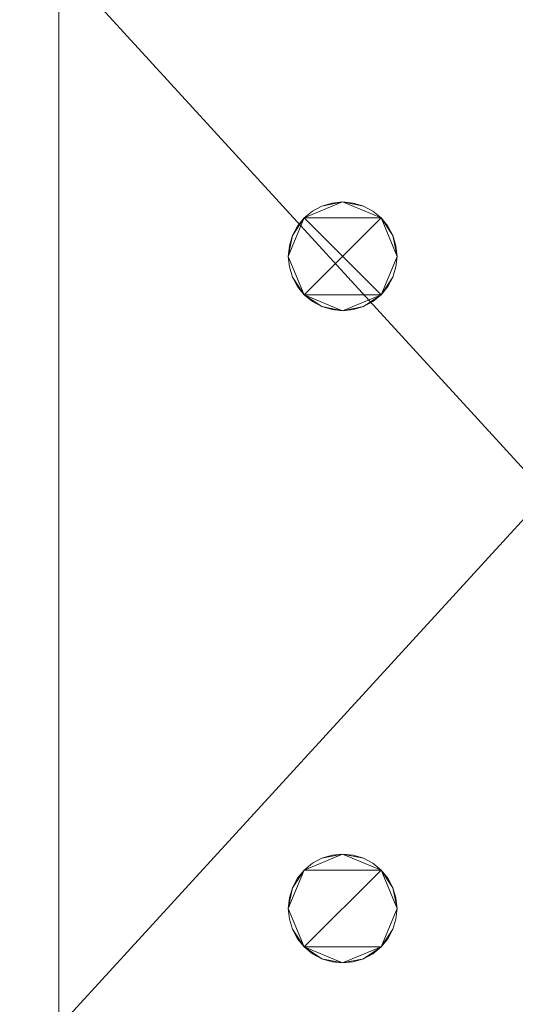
# Model space of a CAD drawing. Header units: millimetres. Extents: x -1675 to 29381, y -3645 to 22555.
# Tile 726 of 834: x 16326 to 17670, y 13313 to 15981. Entities that reach past the tile are written whole.
import ezdxf

# ---------------------------------------------------------------- set-up
doc = ezdxf.new("R2010")
doc.units = ezdxf.units.MM
doc.layers.add('A-GENM-____-OTLN', color=13, linetype='Continuous', lineweight=9)

msp = doc.modelspace()

# ---------------------------------------------------------------- meshes
at = {"layer": 'A-GENM-____-OTLN'}
mesh = msp.add_polyface(dxfattribs=at)
corners = [(14006, 16490, 1), (13956, 16490, 1), (13956, 17990, 1), (14006, 17990, 1), (14076, 16490, 1), (14010, 16490, 1), (14027.2, 17990, 1), (14076, 17990, 1), (16432, 16340, 1), (14153.1, 16340, 1), (14885.8, 18240, 1), (16432, 18240, 1), (14076, 16340, 1), (14076, 18240, 1), (16456, 18240, 1), (16456, 16340, 1), (19076.8, 16340, 1), (16636, 16340, 1), (16636, 16611.3, 1), (18947, 21950, 1), (14006, 13252, 1), (14006, 10470, 1), (13776, 10470, 1), (14006, 16140, 1), (14006, 16140, 1), (13776, 17700, 1), (13956, 17700, 1), (13956, 17000, 1), (12896, 18240, 1), (13776, 18420, 1), (13776, 17000, 1), (13776, 16140, 1), (14076, 10470, 1), (14012.8, 10470, 1), (14076, 13252, 1), (16432, 13252, 1), (16432, 10470, 1), (14305.3, 10470, 1), (14885.8, 18240, 1), (16432, 18240, 1), (14076, 18240, 1), (19076.8, 13252, 1), (16689.5, 10470, 1), (19076.8, 16140, 1), (16432, 16140, 1), (16636, 16611.3, 1), (16636, 16340, 1), (16636, 21950, 1), (16456, 18240, 1)]
mesh.append_faces([[corners[k] for k in face] for face in [(45, 17, 46), (14, 39, 48)]], dxfattribs={"vtx0": -1})
mesh.append_faces([[corners[k] for k in face] for face in [(30, 25, 27), (31, 28, 30), (47, 18, 45)]], dxfattribs={"vtx0": -1, "vtx1": -1})
mesh.append_faces([[corners[k] for k in face] for face in [(10, 11, 8), (10, 9, 4), (7, 10, 4), (19, 16, 18), (30, 28, 25), (11, 10, 38), (35, 41, 42), (41, 35, 43), (17, 45, 18), (39, 14, 11)]], dxfattribs={"vtx0": -1, "vtx1": -1, "vtx2": -1})
mesh.append_faces([[corners[k] for k in face] for face in [(11, 14, 15), (20, 21, 22), (28, 29, 25), (35, 36, 37), (34, 37, 32), (37, 34, 35), (10, 13, 40)]], dxfattribs={"vtx0": -1, "vtx2": -1})
mesh.append_faces([[corners[k] for k in face] for face in [(2, 3, 0), (4, 5, 6), (6, 7, 4), (5, 0, 3), (3, 6, 5), (8, 9, 10), (7, 13, 10), (15, 8, 11), (16, 17, 18), (32, 33, 34), (33, 21, 20), (20, 34, 33), (38, 39, 11), (40, 38, 10), (42, 36, 35)]], dxfattribs={"vtx1": -1, "vtx2": -1})
mesh.append_faces([[corners[k] for k in face] for face in [(0, 1, 2), (9, 12, 4), (23, 24, 20), (25, 26, 27), (35, 44, 43)]], dxfattribs={"vtx2": -1})
mesh = msp.add_polyface(dxfattribs=at)
corners = [(14006, 16490, 2949), (13956, 16490, 2949), (13956, 17990, 2949), (14006, 17990, 2949), (14076, 16490, 2949), (14010, 16490, 2949), (14027.2, 17990, 2949), (14076, 17990, 2949), (16432, 16340, 2949), (14153.1, 16340, 2949), (14885.8, 18240, 2949), (16432, 18240, 2949), (14076, 16340, 2949), (16456, 18240, 2949), (16456, 16340, 2949), (19076.8, 16340, 2949), (16636, 16340, 2949), (16636, 16611.3, 2949), (14006, 16140, 2949), (14006, 16140, 2949), (14006, 13252, 2949), (13776, 17700, 2949), (13956, 17700, 2949), (13956, 17000, 2949), (19076.8, 16140, 2949), (19076.8, 16140, 2949), (19076.8, 13252, 2949), (16432, 13252, 2949), (16432, 16140, 2949), (16636, 16611.3, 2949), (16636, 16340, 2949), (20916, 16140, 2949), (13776, 17000, 2949), (13776, 16140, 2949), (14076, 16140, 2949), (16456, 18240, 2949), (16456, 18420, 2949), (19321, 16340, 2949)]
mesh.append_faces([[corners[k] for k in face] for face in [(33, 1, 19), (12, 9, 34), (28, 16, 25)]], dxfattribs={"vtx0": -1, "vtx1": -1})
mesh.append_faces([[corners[k] for k in face] for face in [(2, 3, 0), (4, 5, 6), (6, 7, 4), (5, 0, 3), (3, 6, 5), (8, 9, 10), (10, 11, 8), (10, 9, 4), (7, 10, 4), (11, 13, 14), (14, 8, 11), (15, 16, 17), (29, 16, 30), (16, 29, 17), (26, 25, 31), (1, 0, 19), (19, 0, 5), (9, 8, 28), (28, 29, 30), (16, 15, 25), (16, 28, 30), (28, 8, 14), (29, 28, 14), (13, 29, 14), (35, 29, 13), (36, 29, 35), (25, 15, 37)]], dxfattribs={"vtx0": -1, "vtx1": -1, "vtx2": -1})
mesh.append_faces([[corners[k] for k in face] for face in [(0, 1, 2), (9, 12, 4), (21, 22, 23), (32, 23, 1), (5, 4, 34)]], dxfattribs={"vtx0": -1, "vtx2": -1})
mesh.append_faces([[corners[k] for k in face] for face in [(24, 25, 26), (2, 22, 21), (34, 19, 5), (28, 34, 9)]], dxfattribs={"vtx1": -1, "vtx2": -1})
mesh.append_faces([[corners[k] for k in face] for face in [(18, 19, 20), (27, 28, 24)]], dxfattribs={"vtx2": -1})
mesh = msp.add_polyface(dxfattribs=at)
corners = [(13956, 16490, 1), (14006, 16490, 1), (14006, 16140, 1), (13956, 18420, 1), (14006, 17990, 1), (13956, 17990, 1), (14076, 16140, 1), (14010, 16490, 1), (14076, 16490, 1), (16432, 16140, 1), (14153.1, 16340, 1), (16432, 16340, 1), (14076, 16340, 1), (16636, 16611.3, 1), (16636, 16340, 1), (16636, 16340, 1), (19076.8, 16340, 1), (19076.8, 16140, 1), (16456, 16340, 1), (16456, 18240, 1), (16456, 18240, 1), (16456, 18420, 1), (22166, 13252, 1), (21966, 14370.6, 1), (22166, 14448.1, 1), (26236, 13630, 1), (26236, 16023.8, 1), (26536, 16140, 1), (26536, 13252, 1), (21966, 15144.2, 1), (22166, 15144.2, 1), (26236, 16140, 1), (22166, 16140, 1), (22166, 15994.2, 1), (21966, 15994.2, 1), (26236, 16140, 1), (21966, 16140, 1), (20916, 16140, 1), (19321, 16340, 1), (20736, 16340, 1), (20916, 17070, 1), (20736, 17070, 1), (22166, 16340, 1), (21966, 17040, 1), (22166, 17040, 1), (26236, 16340, 1), (21966, 18270, 1), (22166, 17940, 1), (21966, 17940, 1), (20916, 18090, 1), (20916, 17970, 1), (20736, 17970, 1), (20916, 18270, 1)]
mesh.append_faces([[corners[k] for k in face] for face in [(24, 29, 30), (27, 31, 35), (32, 34, 36), (40, 39, 41), (42, 43, 44), (46, 47, 48)]], dxfattribs={"vtx0": -1})
mesh.append_faces([[corners[k] for k in face] for face in [(15, 9, 14), (9, 15, 17), (19, 13, 18), (20, 13, 19), (22, 23, 24), (28, 25, 27), (29, 24, 23), (43, 42, 36), (45, 36, 42), (36, 45, 27)]], dxfattribs={"vtx0": -1, "vtx1": -1})
mesh.append_faces([[corners[k] for k in face] for face in [(13, 9, 18), (21, 13, 20), (51, 52, 49)]], dxfattribs={"vtx0": -1, "vtx1": -1, "vtx2": -1})
mesh.append_faces([[corners[k] for k in face] for face in [(3, 4, 5), (2, 1, 7), (9, 13, 14), (9, 11, 18), (27, 26, 31), (37, 38, 39), (39, 40, 37), (38, 37, 17), (17, 16, 38)]], dxfattribs={"vtx0": -1, "vtx2": -1})
mesh.append_faces([[corners[k] for k in face] for face in [(12, 10, 6)]], dxfattribs={"vtx1": -1})
mesh.append_faces([[corners[k] for k in face] for face in [(0, 1, 2), (6, 2, 7), (9, 6, 10), (10, 11, 9), (15, 16, 17), (25, 26, 27)]], dxfattribs={"vtx1": -1, "vtx2": -1})
mesh.append_faces([[corners[k] for k in face] for face in [(7, 8, 6), (32, 33, 34), (49, 50, 51)]], dxfattribs={"vtx2": -1})
mesh = msp.add_polyface(dxfattribs=at)
corners = [(26236, 12080, 1), (26236, 10470, 1), (24966, 10470, 1), (22366, 10470, 1), (22166, 10470, 1), (22166, 11446.4, 1), (26236, 13128, 1), (22166, 13252, 1), (26236, 13252, 1), (26236, 13630, 1), (22166, 14448.1, 1), (26236, 16023.8, 1), (22166, 16140, 1), (26236, 16140, 1), (19076.8, 13252, 1), (19076.8, 10470, 1), (16689.5, 10470, 1), (19076.8, 16140, 1), (19076.8, 16140, 1), (22166, 11446.4, 1), (22166, 10470, 1), (21966, 11363.8, 1), (21966, 10470, 1), (21116, 10470, 1), (19916, 10470, 1), (19802.9, 10470, 1), (21966, 13252, 1), (22166, 13252, 1), (21966, 14370.6, 1), (22166, 14448.1, 1), (20916, 16140, 1), (26236, 16140, 1), (22166, 15144.2, 1), (21966, 15994.2, 1), (21966, 16140, 1), (22166, 16140, 1), (21966, 15144.2, 1), (22166, 15994.2, 1), (21966, 17040, 1), (22166, 16340, 1), (22166, 16340, 1), (22166, 17040, 1)]
mesh.append_faces([[corners[k] for k in face] for face in [(19, 4, 20)]], dxfattribs={"vtx0": -1})
mesh.append_faces([[corners[k] for k in face] for face in [(6, 7, 8), (9, 10, 11), (11, 12, 13), (27, 5, 19), (29, 7, 27), (32, 10, 29), (33, 30, 34), (31, 12, 35), (28, 30, 36)]], dxfattribs={"vtx0": -1, "vtx1": -1})
mesh.append_faces([[corners[k] for k in face] for face in [(2, 5, 0), (7, 6, 5), (10, 9, 7), (12, 11, 10), (4, 19, 5), (21, 25, 14), (5, 27, 7), (7, 29, 10), (30, 28, 14), (10, 32, 12), (30, 33, 36), (37, 12, 32)]], dxfattribs={"vtx0": -1, "vtx1": -1, "vtx2": -1})
mesh.append_faces([[corners[k] for k in face] for face in [(5, 6, 0), (5, 2, 3), (14, 15, 16), (21, 23, 24), (14, 26, 21), (14, 28, 26), (14, 18, 30), (12, 31, 13)]], dxfattribs={"vtx0": -1, "vtx2": -1})
mesh.append_faces([[corners[k] for k in face] for face in [(3, 4, 5), (9, 8, 7), (17, 18, 14), (24, 25, 21), (25, 15, 14), (37, 35, 12), (32, 36, 33), (33, 37, 32), (38, 34, 30)]], dxfattribs={"vtx1": -1, "vtx2": -1})
mesh.append_faces([[corners[k] for k in face] for face in [(0, 1, 2), (21, 22, 23), (39, 40, 41)]], dxfattribs={"vtx2": -1})
mesh = msp.add_polyface(dxfattribs=at)
corners = [(14006, 13252, 2949), (14006, 10470, 2949), (13776, 10470, 2949), (14076, 10470, 2949), (14012.8, 10470, 2949), (14076, 13252, 2949), (16432, 13252, 2949), (16432, 10470, 2949), (14305.3, 10470, 2949), (19076.8, 13252, 2949), (19076.8, 10470, 2949), (16689.5, 10470, 2949), (19076.8, 16140, 2949), (19916, 10470, 2949), (19802.9, 10470, 2949), (21966, 11363.8, 2949), (21116, 10470, 2949), (21966, 13252, 2949), (20916, 16140, 2949), (21966, 14370.6, 2949), (14006, 0, 2949), (13776, 5670, 2949), (14006, 10130, 2949), (13776, 10169.3, 2949), (13776, 10130, 2949), (14006, 10170, 2949), (13776, 10170, 2949), (14076, 10130, 2949), (14076, 0, 2949), (14076, 10170, 2949), (16432, 10170, 2949), (19076.8, 10170, 2949), (21966, 10470, 2949)]
mesh.append_faces([[corners[k] for k in face] for face in [(0, 1, 2), (3, 4, 5), (4, 1, 0), (6, 7, 8), (5, 8, 3), (9, 10, 11), (6, 9, 11), (11, 7, 6), (9, 6, 12), (13, 14, 15), (15, 16, 13), (14, 10, 9), (9, 17, 15), (15, 14, 9), (18, 19, 9), (20, 21, 22), (23, 22, 24), (22, 23, 25), (25, 23, 26), (26, 2, 1), (1, 25, 26), (22, 27, 20), (25, 29, 22), (29, 25, 4), (4, 3, 29), (25, 1, 4), (8, 7, 30), (29, 3, 8), (11, 10, 31), (30, 7, 11), (13, 31, 14), (16, 31, 13), (32, 31, 16), (31, 10, 14)]], dxfattribs={"vtx0": -1, "vtx1": -1, "vtx2": -1})
mesh.append_faces([[corners[k] for k in face] for face in [(8, 5, 6)]], dxfattribs={"vtx0": -1, "vtx2": -1})
mesh.append_faces([[corners[k] for k in face] for face in [(0, 5, 4), (29, 27, 22), (30, 29, 8), (31, 30, 11)]], dxfattribs={"vtx1": -1, "vtx2": -1})
mesh.append_faces([[corners[k] for k in face] for face in [(27, 28, 20)]], dxfattribs={"vtx2": -1})
mesh = msp.add_polyface(dxfattribs=at)
corners = [(19076.8, 13252, -50), (16432, 16140, -50), (19076.8, 16140, -50)]
mesh.append_faces([[corners[k] for k in face] for face in [(0, 1, 2)]])
mesh = msp.add_polyface(dxfattribs=at)
corners = [(16432, 13252, -50), (16432, 16140, -50), (19076.8, 13252, -50)]
mesh.append_faces([[corners[k] for k in face] for face in [(2, 0, 1)]])
mesh = msp.add_polyface(dxfattribs=at)
corners = [(19076.8, 16140), (16432, 13252), (19076.8, 13252)]
mesh.append_faces([[corners[k] for k in face] for face in [(0, 1, 2)]])
mesh = msp.add_polyface(dxfattribs=at)
corners = [(16432, 16140), (16432, 13252), (19076.8, 16140)]
mesh.append_faces([[corners[k] for k in face] for face in [(2, 0, 1)]])
mesh = msp.add_polyface(dxfattribs=at)
corners = [(16432, 13252), (16432, 16140, -50), (16432, 13252, -50)]
mesh.append_faces([[corners[k] for k in face] for face in [(2, 0, 1)]])
mesh = msp.add_polyface(dxfattribs=at)
corners = [(16432, 16140), (16432, 16140, -50), (16432, 13252)]
mesh.append_faces([[corners[k] for k in face] for face in [(2, 0, 1)]])
mesh = msp.add_polyface(dxfattribs=at)
corners = [(19076.8, 13252, 2950), (16432, 16140, 2950), (19076.8, 16140, 2950)]
mesh.append_faces([[corners[k] for k in face] for face in [(0, 1, 2)]])
mesh = msp.add_polyface(dxfattribs=at)
corners = [(16432, 13252, 2950), (16432, 16140, 2950), (19076.8, 13252, 2950)]
mesh.append_faces([[corners[k] for k in face] for face in [(2, 0, 1)]])
mesh = msp.add_polyface(dxfattribs=at)
corners = [(19076.8, 16140, 3000), (16432, 13252, 3000), (19076.8, 13252, 3000)]
mesh.append_faces([[corners[k] for k in face] for face in [(0, 1, 2)]])
mesh = msp.add_polyface(dxfattribs=at)
corners = [(16432, 16140, 3000), (16432, 13252, 3000), (19076.8, 16140, 3000)]
mesh.append_faces([[corners[k] for k in face] for face in [(2, 0, 1)]])
mesh = msp.add_polyface(dxfattribs=at)
corners = [(16432, 13252, 3000), (16432, 16140, 2950), (16432, 13252, 2950)]
mesh.append_faces([[corners[k] for k in face] for face in [(2, 0, 1)]])
mesh = msp.add_polyface(dxfattribs=at)
corners = [(16432, 16140, 3000), (16432, 16140, 2950), (16432, 13252, 3000)]
mesh.append_faces([[corners[k] for k in face] for face in [(2, 0, 1)]])
mesh = msp.add_polyface(dxfattribs=at)
corners = [(17346.4, 15368.7, 2950), (17338, 15396.4, 2950), (17324.4, 15421.9, 2950), (17306, 15444.2, 2950), (17283.7, 15462.5, 2950), (17258.2, 15476.1, 2950), (17230.6, 15484.5, 2950), (17201.8, 15487.4, 2950), (17173.1, 15484.5, 2950), (17145.4, 15476.1, 2950), (17120, 15462.5, 2950), (17097.6, 15444.2, 2950), (17079.3, 15421.9, 2950), (17065.7, 15396.4, 2950), (17057.3, 15368.7, 2950), (17054.5, 15340, 2950), (17057.3, 15311.3, 2950), (17065.7, 15283.6, 2950), (17079.3, 15258.1, 2950), (17097.6, 15235.8, 2950), (17120, 15217.5, 2950), (17145.4, 15203.9, 2950), (17173.1, 15195.5, 2950), (17201.8, 15192.6, 2950), (17230.6, 15195.5, 2950), (17258.2, 15203.9, 2950), (17283.7, 15217.5, 2950), (17306, 15235.8, 2950), (17324.4, 15258.1, 2950), (17338, 15283.6, 2950), (17346.4, 15311.3, 2950), (17349.2, 15340, 2950)]
mesh.append_faces([[corners[k] for k in face] for face in [(29, 27, 28)]], dxfattribs={"vtx0": -1})
mesh.append_faces([[corners[k] for k in face] for face in [(31, 27, 29, 30)]], dxfattribs={"vtx0": -1, "vtx1": -1})
mesh.append_faces([[corners[k] for k in face] for face in [(7, 11, 3)]], dxfattribs={"vtx0": -1, "vtx1": -1, "vtx2": -1})
mesh.append_faces([[corners[k] for k in face] for face in [(19, 27, 11, 15), (27, 19, 23, 25), (3, 11, 27, 31)]], dxfattribs={"vtx0": -1, "vtx1": -1, "vtx2": -1, "vtx3": -1})
mesh.append_faces([[corners[k] for k in face] for face in [(18, 19, 17), (26, 27, 25), (6, 7, 5)]], dxfattribs={"vtx1": -1})
mesh.append_faces([[corners[k] for k in face] for face in [(19, 20, 21), (11, 12, 13), (7, 8, 9), (31, 0, 1), (23, 24, 25)]], dxfattribs={"vtx2": -1})
mesh.append_faces([[corners[k] for k in face] for face in [(15, 16, 17, 19), (21, 22, 23, 19), (13, 14, 15, 11), (9, 10, 11, 7), (3, 4, 5, 7), (1, 2, 3, 31)]], dxfattribs={"vtx2": -1, "vtx3": -1})
mesh = msp.add_polyface(dxfattribs=at)
corners = [(17338, 15283.6, 2910), (17324.4, 15258.1, 2910), (17306, 15235.8, 2910), (17283.7, 15217.5, 2910), (17258.2, 15203.9, 2910), (17230.6, 15195.5, 2910), (17201.8, 15192.6, 2910), (17173.1, 15195.5, 2910), (17145.4, 15203.9, 2910), (17120, 15217.5, 2910), (17097.6, 15235.8, 2910), (17079.3, 15258.1, 2910), (17065.7, 15283.6, 2910), (17057.3, 15311.3, 2910), (17054.5, 15340, 2910), (17057.3, 15368.7, 2910), (17065.7, 15396.4, 2910), (17079.3, 15421.9, 2910), (17097.6, 15444.2, 2910), (17120, 15462.5, 2910), (17145.4, 15476.1, 2910), (17173.1, 15484.5, 2910), (17201.8, 15487.4, 2910), (17230.6, 15484.5, 2910), (17258.2, 15476.1, 2910), (17283.7, 15462.5, 2910), (17306, 15444.2, 2910), (17324.4, 15421.9, 2910), (17338, 15396.4, 2910), (17346.4, 15368.7, 2910), (17349.2, 15340, 2910), (17346.4, 15311.3, 2910)]
mesh.append_faces([[corners[k] for k in face] for face in [(12, 10, 11)]], dxfattribs={"vtx0": -1})
mesh.append_faces([[corners[k] for k in face] for face in [(14, 10, 12, 13)]], dxfattribs={"vtx0": -1, "vtx1": -1})
mesh.append_faces([[corners[k] for k in face] for face in [(22, 26, 18)]], dxfattribs={"vtx0": -1, "vtx1": -1, "vtx2": -1})
mesh.append_faces([[corners[k] for k in face] for face in [(2, 10, 26, 30), (10, 2, 6, 8), (18, 26, 10, 14)]], dxfattribs={"vtx0": -1, "vtx1": -1, "vtx2": -1, "vtx3": -1})
mesh.append_faces([[corners[k] for k in face] for face in [(1, 2, 0), (9, 10, 8), (21, 22, 20)]], dxfattribs={"vtx1": -1})
mesh.append_faces([[corners[k] for k in face] for face in [(2, 3, 4), (26, 27, 28), (22, 23, 24), (14, 15, 16), (6, 7, 8)]], dxfattribs={"vtx2": -1})
mesh.append_faces([[corners[k] for k in face] for face in [(30, 31, 0, 2), (4, 5, 6, 2), (28, 29, 30, 26), (24, 25, 26, 22), (18, 19, 20, 22), (16, 17, 18, 14)]], dxfattribs={"vtx2": -1, "vtx3": -1})
mesh = msp.add_polyface(dxfattribs=at)
corners = [(17173.1, 15484.5, 2910), (17145.4, 15476.1, 2910), (17145.4, 15476.1, 2950), (17173.1, 15484.5, 2950)]
mesh.append_faces([[corners[k] for k in face] for face in [(3, 0, 1, 2)]])
mesh = msp.add_polyface(dxfattribs=at)
corners = [(17201.8, 15487.4, 2910), (17173.1, 15484.5, 2910), (17173.1, 15484.5, 2950), (17201.8, 15487.4, 2950)]
mesh.append_faces([[corners[k] for k in face] for face in [(3, 0, 1, 2)]])
mesh = msp.add_polyface(dxfattribs=at)
corners = [(17230.6, 15484.5, 2910), (17201.8, 15487.4, 2910), (17201.8, 15487.4, 2950), (17230.6, 15484.5, 2950)]
mesh.append_faces([[corners[k] for k in face] for face in [(3, 0, 1, 2)]])
mesh = msp.add_polyface(dxfattribs=at)
corners = [(17258.2, 15476.1, 2910), (17230.6, 15484.5, 2910), (17230.6, 15484.5, 2950), (17258.2, 15476.1, 2950)]
mesh.append_faces([[corners[k] for k in face] for face in [(0, 1, 2, 3)]])
mesh = msp.add_polyface(dxfattribs=at)
corners = [(17120, 15462.5, 2910), (17097.6, 15444.2, 2910), (17097.6, 15444.2, 2950), (17120, 15462.5, 2950)]
mesh.append_faces([[corners[k] for k in face] for face in [(0, 1, 2, 3)]])
mesh = msp.add_polyface(dxfattribs=at)
corners = [(17145.4, 15476.1, 2910), (17120, 15462.5, 2910), (17120, 15462.5, 2950), (17145.4, 15476.1, 2950)]
mesh.append_faces([[corners[k] for k in face] for face in [(0, 1, 2, 3)]])
mesh = msp.add_polyface(dxfattribs=at)
corners = [(17283.7, 15462.5, 2910), (17258.2, 15476.1, 2910), (17258.2, 15476.1, 2950), (17283.7, 15462.5, 2950)]
mesh.append_faces([[corners[k] for k in face] for face in [(3, 0, 1, 2)]])
mesh = msp.add_polyface(dxfattribs=at)
corners = [(17306, 15444.2, 2910), (17283.7, 15462.5, 2910), (17283.7, 15462.5, 2950), (17306, 15444.2, 2950)]
mesh.append_faces([[corners[k] for k in face] for face in [(1, 2, 3, 0)]])
mesh = msp.add_polyface(dxfattribs=at)
corners = [(17097.6, 15444.2, 2910), (17079.3, 15421.9, 2910), (17079.3, 15421.9, 2950), (17097.6, 15444.2, 2950)]
mesh.append_faces([[corners[k] for k in face] for face in [(0, 1, 2, 3)]])
mesh = msp.add_polyface(dxfattribs=at)
corners = [(17324.4, 15421.9, 2910), (17306, 15444.2, 2910), (17306, 15444.2, 2950), (17324.4, 15421.9, 2950)]
mesh.append_faces([[corners[k] for k in face] for face in [(2, 3, 0, 1)]])
mesh = msp.add_polyface(dxfattribs=at)
corners = [(17079.3, 15421.9, 2910), (17065.7, 15396.4, 2910), (17065.7, 15396.4, 2950), (17079.3, 15421.9, 2950)]
mesh.append_faces([[corners[k] for k in face] for face in [(3, 0, 1, 2)]])
mesh = msp.add_polyface(dxfattribs=at)
corners = [(17338, 15396.4, 2910), (17324.4, 15421.9, 2910), (17324.4, 15421.9, 2950), (17338, 15396.4, 2950)]
mesh.append_faces([[corners[k] for k in face] for face in [(2, 3, 0, 1)]])
mesh = msp.add_polyface(dxfattribs=at)
corners = [(17065.7, 15396.4, 2910), (17057.3, 15368.7, 2910), (17057.3, 15368.7, 2950), (17065.7, 15396.4, 2950)]
mesh.append_faces([[corners[k] for k in face] for face in [(3, 0, 1, 2)]])
mesh = msp.add_polyface(dxfattribs=at)
corners = [(17346.4, 15368.7, 2910), (17338, 15396.4, 2910), (17338, 15396.4, 2950), (17346.4, 15368.7, 2950)]
mesh.append_faces([[corners[k] for k in face] for face in [(2, 3, 0, 1)]])
mesh = msp.add_polyface(dxfattribs=at)
corners = [(17057.3, 15368.7, 2910), (17054.5, 15340, 2910), (17054.5, 15340, 2950), (17057.3, 15368.7, 2950)]
mesh.append_faces([[corners[k] for k in face] for face in [(3, 0, 1, 2)]])
mesh = msp.add_polyface(dxfattribs=at)
corners = [(17349.2, 15340, 2910), (17346.4, 15368.7, 2910), (17346.4, 15368.7, 2950), (17349.2, 15340, 2950)]
mesh.append_faces([[corners[k] for k in face] for face in [(2, 3, 0, 1)]])
mesh = msp.add_polyface(dxfattribs=at)
corners = [(17054.5, 15340, 2910), (17057.3, 15311.3, 2910), (17057.3, 15311.3, 2950), (17054.5, 15340, 2950)]
mesh.append_faces([[corners[k] for k in face] for face in [(3, 0, 1, 2)]])
mesh = msp.add_polyface(dxfattribs=at)
corners = [(17346.4, 15311.3, 2910), (17349.2, 15340, 2910), (17349.2, 15340, 2950), (17346.4, 15311.3, 2950)]
mesh.append_faces([[corners[k] for k in face] for face in [(2, 3, 0, 1)]])
mesh = msp.add_polyface(dxfattribs=at)
corners = [(17057.3, 15311.3, 2910), (17065.7, 15283.6, 2910), (17065.7, 15283.6, 2950), (17057.3, 15311.3, 2950)]
mesh.append_faces([[corners[k] for k in face] for face in [(3, 0, 1, 2)]])
mesh = msp.add_polyface(dxfattribs=at)
corners = [(17338, 15283.6, 2910), (17346.4, 15311.3, 2910), (17346.4, 15311.3, 2950), (17338, 15283.6, 2950)]
mesh.append_faces([[corners[k] for k in face] for face in [(1, 2, 3, 0)]])
mesh = msp.add_polyface(dxfattribs=at)
corners = [(17065.7, 15283.6, 2910), (17079.3, 15258.1, 2910), (17079.3, 15258.1, 2950), (17065.7, 15283.6, 2950)]
mesh.append_faces([[corners[k] for k in face] for face in [(3, 0, 1, 2)]])
mesh = msp.add_polyface(dxfattribs=at)
corners = [(17324.4, 15258.1, 2910), (17338, 15283.6, 2910), (17338, 15283.6, 2950), (17324.4, 15258.1, 2950)]
mesh.append_faces([[corners[k] for k in face] for face in [(1, 2, 3, 0)]])
mesh = msp.add_polyface(dxfattribs=at)
corners = [(17079.3, 15258.1, 2910), (17097.6, 15235.8, 2910), (17097.6, 15235.8, 2950), (17079.3, 15258.1, 2950)]
mesh.append_faces([[corners[k] for k in face] for face in [(3, 0, 1, 2)]])
mesh = msp.add_polyface(dxfattribs=at)
corners = [(17306, 15235.8, 2910), (17324.4, 15258.1, 2910), (17324.4, 15258.1, 2950), (17306, 15235.8, 2950)]
mesh.append_faces([[corners[k] for k in face] for face in [(2, 3, 0, 1)]])
mesh = msp.add_polyface(dxfattribs=at)
corners = [(17097.6, 15235.8, 2910), (17120, 15217.5, 2910), (17120, 15217.5, 2950), (17097.6, 15235.8, 2950)]
mesh.append_faces([[corners[k] for k in face] for face in [(3, 0, 1, 2)]])
mesh = msp.add_polyface(dxfattribs=at)
corners = [(17120, 15217.5, 2910), (17145.4, 15203.9, 2910), (17145.4, 15203.9, 2950), (17120, 15217.5, 2950)]
mesh.append_faces([[corners[k] for k in face] for face in [(2, 3, 0, 1)]])
mesh = msp.add_polyface(dxfattribs=at)
corners = [(17258.2, 15203.9, 2910), (17283.7, 15217.5, 2910), (17283.7, 15217.5, 2950), (17258.2, 15203.9, 2950)]
mesh.append_faces([[corners[k] for k in face] for face in [(2, 3, 0, 1)]])
mesh = msp.add_polyface(dxfattribs=at)
corners = [(17283.7, 15217.5, 2910), (17306, 15235.8, 2910), (17306, 15235.8, 2950), (17283.7, 15217.5, 2950)]
mesh.append_faces([[corners[k] for k in face] for face in [(1, 2, 3, 0)]])
mesh = msp.add_polyface(dxfattribs=at)
corners = [(17145.4, 15203.9, 2910), (17173.1, 15195.5, 2910), (17173.1, 15195.5, 2950), (17145.4, 15203.9, 2950)]
mesh.append_faces([[corners[k] for k in face] for face in [(2, 3, 0, 1)]])
mesh = msp.add_polyface(dxfattribs=at)
corners = [(17173.1, 15195.5, 2910), (17201.8, 15192.6, 2910), (17201.8, 15192.6, 2950), (17173.1, 15195.5, 2950)]
mesh.append_faces([[corners[k] for k in face] for face in [(1, 2, 3, 0)]])
mesh = msp.add_polyface(dxfattribs=at)
corners = [(17201.8, 15192.6, 2910), (17230.6, 15195.5, 2910), (17230.6, 15195.5, 2950), (17201.8, 15192.6, 2950)]
mesh.append_faces([[corners[k] for k in face] for face in [(1, 2, 3, 0)]])
mesh = msp.add_polyface(dxfattribs=at)
corners = [(17230.6, 15195.5, 2910), (17258.2, 15203.9, 2910), (17258.2, 15203.9, 2950), (17230.6, 15195.5, 2950)]
mesh.append_faces([[corners[k] for k in face] for face in [(1, 2, 3, 0)]])
mesh = msp.add_polyface(dxfattribs=at)
corners = [(14006, 0, 1), (13776, 5670, 1), (14006, 10130, 1), (13776, 10169.3, 1), (14006, 10170, 1), (14006, 10470, 1), (13776, 10170, 1), (14076, 10130, 1), (14076, 0, 1), (14076, 10170, 1), (14012.8, 10470, 1), (14076, 10470, 1), (16432, 10170, 1), (14305.3, 10470, 1), (16432, 10470, 1), (19076.8, 10170, 1), (16689.5, 10470, 1), (19076.8, 10470, 1), (26536, 10170, 1), (26536, 10130, 1), (19076.8, 10130, 1), (19916, 10470, 1), (19802.9, 10470, 1), (22166, 10470, 1), (21966, 11363.8, 1), (22166, 11446.4, 1), (26236, 12080, 1), (26236, 13128, 1), (26536, 13252, 1), (21116, 10470, 1), (21966, 10470, 1), (26236, 10470, 1), (24966, 10470, 1), (22166, 10470, 1), (22366, 10470, 1), (21966, 13252, 1), (22166, 13252, 1), (26236, 13252, 1), (21966, 14370.6, 1), (26236, 13630, 1)]
mesh.append_faces([[corners[k] for k in face] for face in [(15, 18, 20), (21, 15, 22), (23, 24, 25), (29, 15, 21), (24, 23, 30), (18, 26, 28), (30, 15, 29), (26, 18, 31), (33, 15, 23), (34, 15, 33), (25, 35, 36), (35, 25, 24), (38, 36, 35), (39, 28, 37)]], dxfattribs={"vtx0": -1, "vtx1": -1})
mesh.append_faces([[corners[k] for k in face] for face in [(0, 1, 2), (2, 3, 4), (5, 4, 6), (2, 7, 0), (4, 9, 2), (9, 4, 10), (23, 15, 30), (15, 34, 18)]], dxfattribs={"vtx0": -1, "vtx1": -1, "vtx2": -1})
mesh.append_faces([[corners[k] for k in face] for face in [(4, 5, 10), (9, 11, 13), (12, 14, 16), (15, 17, 22), (28, 27, 37)]], dxfattribs={"vtx0": -1, "vtx2": -1})
mesh.append_faces([[corners[k] for k in face] for face in [(9, 7, 2), (10, 11, 9), (12, 9, 13), (13, 14, 12), (15, 12, 16), (16, 17, 15), (26, 27, 28), (32, 31, 18), (34, 32, 18)]], dxfattribs={"vtx1": -1, "vtx2": -1})
mesh.append_faces([[corners[k] for k in face] for face in [(7, 8, 0), (18, 19, 20)]], dxfattribs={"vtx2": -1})
mesh = msp.add_polyface(dxfattribs=at)
corners = [(17346.4, 13601.2, 2950), (17338, 13628.9, 2950), (17324.4, 13654.4, 2950), (17306, 13676.7, 2950), (17283.7, 13695, 2950), (17258.2, 13708.6, 2950), (17230.6, 13717, 2950), (17201.8, 13719.9, 2950), (17173.1, 13717, 2950), (17145.4, 13708.6, 2950), (17120, 13695, 2950), (17097.6, 13676.7, 2950), (17079.3, 13654.4, 2950), (17065.7, 13628.9, 2950), (17057.3, 13601.2, 2950), (17054.5, 13572.5, 2950), (17057.3, 13543.8, 2950), (17065.7, 13516.1, 2950), (17079.3, 13490.6, 2950), (17097.6, 13468.3, 2950), (17120, 13450, 2950), (17145.4, 13436.4, 2950), (17173.1, 13428, 2950), (17201.8, 13425.1, 2950), (17230.6, 13428, 2950), (17258.2, 13436.4, 2950), (17283.7, 13450, 2950), (17306, 13468.3, 2950), (17324.4, 13490.6, 2950), (17338, 13516.1, 2950), (17346.4, 13543.8, 2950), (17349.2, 13572.5, 2950)]
mesh.append_faces([[corners[k] for k in face] for face in [(29, 27, 28)]], dxfattribs={"vtx0": -1})
mesh.append_faces([[corners[k] for k in face] for face in [(31, 27, 29, 30)]], dxfattribs={"vtx0": -1, "vtx1": -1})
mesh.append_faces([[corners[k] for k in face] for face in [(7, 11, 3)]], dxfattribs={"vtx0": -1, "vtx1": -1, "vtx2": -1})
mesh.append_faces([[corners[k] for k in face] for face in [(19, 3, 11, 15), (27, 19, 23, 25), (3, 19, 27, 31)]], dxfattribs={"vtx0": -1, "vtx1": -1, "vtx2": -1, "vtx3": -1})
mesh.append_faces([[corners[k] for k in face] for face in [(18, 19, 17), (26, 27, 25), (6, 7, 5)]], dxfattribs={"vtx1": -1})
mesh.append_faces([[corners[k] for k in face] for face in [(19, 20, 21), (11, 12, 13), (7, 8, 9), (31, 0, 1), (23, 24, 25)]], dxfattribs={"vtx2": -1})
mesh.append_faces([[corners[k] for k in face] for face in [(15, 16, 17, 19), (21, 22, 23, 19), (13, 14, 15, 11), (9, 10, 11, 7), (3, 4, 5, 7), (1, 2, 3, 31)]], dxfattribs={"vtx2": -1, "vtx3": -1})
mesh = msp.add_polyface(dxfattribs=at)
corners = [(17338, 13516.1, 2910), (17324.4, 13490.6, 2910), (17306, 13468.3, 2910), (17283.7, 13450, 2910), (17258.2, 13436.4, 2910), (17230.6, 13428, 2910), (17201.8, 13425.1, 2910), (17173.1, 13428, 2910), (17145.4, 13436.4, 2910), (17120, 13450, 2910), (17097.6, 13468.3, 2910), (17079.3, 13490.6, 2910), (17065.7, 13516.1, 2910), (17057.3, 13543.8, 2910), (17054.5, 13572.5, 2910), (17057.3, 13601.2, 2910), (17065.7, 13628.9, 2910), (17079.3, 13654.4, 2910), (17097.6, 13676.7, 2910), (17120, 13695, 2910), (17145.4, 13708.6, 2910), (17173.1, 13717, 2910), (17201.8, 13719.9, 2910), (17230.6, 13717, 2910), (17258.2, 13708.6, 2910), (17283.7, 13695, 2910), (17306, 13676.7, 2910), (17324.4, 13654.4, 2910), (17338, 13628.9, 2910), (17346.4, 13601.2, 2910), (17349.2, 13572.5, 2910), (17346.4, 13543.8, 2910)]
mesh.append_faces([[corners[k] for k in face] for face in [(12, 10, 11)]], dxfattribs={"vtx0": -1})
mesh.append_faces([[corners[k] for k in face] for face in [(14, 10, 12, 13)]], dxfattribs={"vtx0": -1, "vtx1": -1})
mesh.append_faces([[corners[k] for k in face] for face in [(22, 26, 18)]], dxfattribs={"vtx0": -1, "vtx1": -1, "vtx2": -1})
mesh.append_faces([[corners[k] for k in face] for face in [(2, 10, 26, 30), (10, 2, 6, 8), (18, 26, 10, 14)]], dxfattribs={"vtx0": -1, "vtx1": -1, "vtx2": -1, "vtx3": -1})
mesh.append_faces([[corners[k] for k in face] for face in [(1, 2, 0), (9, 10, 8), (21, 22, 20)]], dxfattribs={"vtx1": -1})
mesh.append_faces([[corners[k] for k in face] for face in [(2, 3, 4), (26, 27, 28), (22, 23, 24), (14, 15, 16), (6, 7, 8)]], dxfattribs={"vtx2": -1})
mesh.append_faces([[corners[k] for k in face] for face in [(30, 31, 0, 2), (4, 5, 6, 2), (28, 29, 30, 26), (24, 25, 26, 22), (18, 19, 20, 22), (16, 17, 18, 14)]], dxfattribs={"vtx2": -1, "vtx3": -1})
mesh = msp.add_polyface(dxfattribs=at)
corners = [(17173.1, 13717, 2910), (17145.4, 13708.6, 2910), (17145.4, 13708.6, 2950), (17173.1, 13717, 2950)]
mesh.append_faces([[corners[k] for k in face] for face in [(0, 1, 2, 3)]])
mesh = msp.add_polyface(dxfattribs=at)
corners = [(17201.8, 13719.9, 2910), (17173.1, 13717, 2910), (17173.1, 13717, 2950), (17201.8, 13719.9, 2950)]
mesh.append_faces([[corners[k] for k in face] for face in [(3, 0, 1, 2)]])
mesh = msp.add_polyface(dxfattribs=at)
corners = [(17230.6, 13717, 2910), (17201.8, 13719.9, 2910), (17201.8, 13719.9, 2950), (17230.6, 13717, 2950)]
mesh.append_faces([[corners[k] for k in face] for face in [(3, 0, 1, 2)]])
mesh = msp.add_polyface(dxfattribs=at)
corners = [(17258.2, 13708.6, 2910), (17230.6, 13717, 2910), (17230.6, 13717, 2950), (17258.2, 13708.6, 2950)]
mesh.append_faces([[corners[k] for k in face] for face in [(3, 0, 1, 2)]])
mesh = msp.add_polyface(dxfattribs=at)
corners = [(17120, 13695, 2910), (17097.6, 13676.7, 2910), (17097.6, 13676.7, 2950), (17120, 13695, 2950)]
mesh.append_faces([[corners[k] for k in face] for face in [(3, 0, 1, 2)]])
mesh = msp.add_polyface(dxfattribs=at)
corners = [(17145.4, 13708.6, 2910), (17120, 13695, 2910), (17120, 13695, 2950), (17145.4, 13708.6, 2950)]
mesh.append_faces([[corners[k] for k in face] for face in [(3, 0, 1, 2)]])
mesh = msp.add_polyface(dxfattribs=at)
corners = [(17283.7, 13695, 2910), (17258.2, 13708.6, 2910), (17258.2, 13708.6, 2950), (17283.7, 13695, 2950)]
mesh.append_faces([[corners[k] for k in face] for face in [(3, 0, 1, 2)]])
mesh = msp.add_polyface(dxfattribs=at)
corners = [(17306, 13676.7, 2910), (17283.7, 13695, 2910), (17283.7, 13695, 2950), (17306, 13676.7, 2950)]
mesh.append_faces([[corners[k] for k in face] for face in [(1, 2, 3, 0)]])
mesh = msp.add_polyface(dxfattribs=at)
corners = [(17097.6, 13676.7, 2910), (17079.3, 13654.4, 2910), (17079.3, 13654.4, 2950), (17097.6, 13676.7, 2950)]
mesh.append_faces([[corners[k] for k in face] for face in [(0, 1, 2, 3)]])
mesh = msp.add_polyface(dxfattribs=at)
corners = [(17324.4, 13654.4, 2910), (17306, 13676.7, 2910), (17306, 13676.7, 2950), (17324.4, 13654.4, 2950)]
mesh.append_faces([[corners[k] for k in face] for face in [(2, 3, 0, 1)]])
mesh = msp.add_polyface(dxfattribs=at)
corners = [(17079.3, 13654.4, 2910), (17065.7, 13628.9, 2910), (17065.7, 13628.9, 2950), (17079.3, 13654.4, 2950)]
mesh.append_faces([[corners[k] for k in face] for face in [(3, 0, 1, 2)]])
mesh = msp.add_polyface(dxfattribs=at)
corners = [(17338, 13628.9, 2910), (17324.4, 13654.4, 2910), (17324.4, 13654.4, 2950), (17338, 13628.9, 2950)]
mesh.append_faces([[corners[k] for k in face] for face in [(1, 2, 3, 0)]])
mesh = msp.add_polyface(dxfattribs=at)
corners = [(17065.7, 13628.9, 2910), (17057.3, 13601.2, 2910), (17057.3, 13601.2, 2950), (17065.7, 13628.9, 2950)]
mesh.append_faces([[corners[k] for k in face] for face in [(3, 0, 1, 2)]])
mesh = msp.add_polyface(dxfattribs=at)
corners = [(17346.4, 13601.2, 2910), (17338, 13628.9, 2910), (17338, 13628.9, 2950), (17346.4, 13601.2, 2950)]
mesh.append_faces([[corners[k] for k in face] for face in [(2, 3, 0, 1)]])
mesh = msp.add_polyface(dxfattribs=at)
corners = [(17057.3, 13601.2, 2910), (17054.5, 13572.5, 2910), (17054.5, 13572.5, 2950), (17057.3, 13601.2, 2950)]
mesh.append_faces([[corners[k] for k in face] for face in [(3, 0, 1, 2)]])
mesh = msp.add_polyface(dxfattribs=at)
corners = [(17349.2, 13572.5, 2910), (17346.4, 13601.2, 2910), (17346.4, 13601.2, 2950), (17349.2, 13572.5, 2950)]
mesh.append_faces([[corners[k] for k in face] for face in [(1, 2, 3, 0)]])
mesh = msp.add_polyface(dxfattribs=at)
corners = [(17054.5, 13572.5, 2910), (17057.3, 13543.8, 2910), (17057.3, 13543.8, 2950), (17054.5, 13572.5, 2950)]
mesh.append_faces([[corners[k] for k in face] for face in [(3, 0, 1, 2)]])
mesh = msp.add_polyface(dxfattribs=at)
corners = [(17346.4, 13543.8, 2910), (17349.2, 13572.5, 2910), (17349.2, 13572.5, 2950), (17346.4, 13543.8, 2950)]
mesh.append_faces([[corners[k] for k in face] for face in [(2, 3, 0, 1)]])
mesh = msp.add_polyface(dxfattribs=at)
corners = [(17057.3, 13543.8, 2910), (17065.7, 13516.1, 2910), (17065.7, 13516.1, 2950), (17057.3, 13543.8, 2950)]
mesh.append_faces([[corners[k] for k in face] for face in [(3, 0, 1, 2)]])
mesh = msp.add_polyface(dxfattribs=at)
corners = [(17338, 13516.1, 2910), (17346.4, 13543.8, 2910), (17346.4, 13543.8, 2950), (17338, 13516.1, 2950)]
mesh.append_faces([[corners[k] for k in face] for face in [(1, 2, 3, 0)]])
mesh = msp.add_polyface(dxfattribs=at)
corners = [(17065.7, 13516.1, 2910), (17079.3, 13490.6, 2910), (17079.3, 13490.6, 2950), (17065.7, 13516.1, 2950)]
mesh.append_faces([[corners[k] for k in face] for face in [(0, 1, 2, 3)]])
mesh = msp.add_polyface(dxfattribs=at)
corners = [(17324.4, 13490.6, 2910), (17338, 13516.1, 2910), (17338, 13516.1, 2950), (17324.4, 13490.6, 2950)]
mesh.append_faces([[corners[k] for k in face] for face in [(1, 2, 3, 0)]])
mesh = msp.add_polyface(dxfattribs=at)
corners = [(17079.3, 13490.6, 2910), (17097.6, 13468.3, 2910), (17097.6, 13468.3, 2950), (17079.3, 13490.6, 2950)]
mesh.append_faces([[corners[k] for k in face] for face in [(0, 1, 2, 3)]])
mesh = msp.add_polyface(dxfattribs=at)
corners = [(17306, 13468.3, 2910), (17324.4, 13490.6, 2910), (17324.4, 13490.6, 2950), (17306, 13468.3, 2950)]
mesh.append_faces([[corners[k] for k in face] for face in [(2, 3, 0, 1)]])
mesh = msp.add_polyface(dxfattribs=at)
corners = [(17097.6, 13468.3, 2910), (17120, 13450, 2910), (17120, 13450, 2950), (17097.6, 13468.3, 2950)]
mesh.append_faces([[corners[k] for k in face] for face in [(3, 0, 1, 2)]])
mesh = msp.add_polyface(dxfattribs=at)
corners = [(17120, 13450, 2910), (17145.4, 13436.4, 2910), (17145.4, 13436.4, 2950), (17120, 13450, 2950)]
mesh.append_faces([[corners[k] for k in face] for face in [(1, 2, 3, 0)]])
mesh = msp.add_polyface(dxfattribs=at)
corners = [(17258.2, 13436.4, 2910), (17283.7, 13450, 2910), (17283.7, 13450, 2950), (17258.2, 13436.4, 2950)]
mesh.append_faces([[corners[k] for k in face] for face in [(1, 2, 3, 0)]])
mesh = msp.add_polyface(dxfattribs=at)
corners = [(17283.7, 13450, 2910), (17306, 13468.3, 2910), (17306, 13468.3, 2950), (17283.7, 13450, 2950)]
mesh.append_faces([[corners[k] for k in face] for face in [(1, 2, 3, 0)]])
mesh = msp.add_polyface(dxfattribs=at)
corners = [(17145.4, 13436.4, 2910), (17173.1, 13428, 2910), (17173.1, 13428, 2950), (17145.4, 13436.4, 2950)]
mesh.append_faces([[corners[k] for k in face] for face in [(2, 3, 0, 1)]])
mesh = msp.add_polyface(dxfattribs=at)
corners = [(17173.1, 13428, 2910), (17201.8, 13425.1, 2910), (17201.8, 13425.1, 2950), (17173.1, 13428, 2950)]
mesh.append_faces([[corners[k] for k in face] for face in [(2, 3, 0, 1)]])
mesh = msp.add_polyface(dxfattribs=at)
corners = [(17201.8, 13425.1, 2910), (17230.6, 13428, 2910), (17230.6, 13428, 2950), (17201.8, 13425.1, 2950)]
mesh.append_faces([[corners[k] for k in face] for face in [(1, 2, 3, 0)]])
mesh = msp.add_polyface(dxfattribs=at)
corners = [(17230.6, 13428, 2910), (17258.2, 13436.4, 2910), (17258.2, 13436.4, 2950), (17230.6, 13428, 2950)]
mesh.append_faces([[corners[k] for k in face] for face in [(1, 2, 3, 0)]])

doc.saveas('drawing.dxf')
